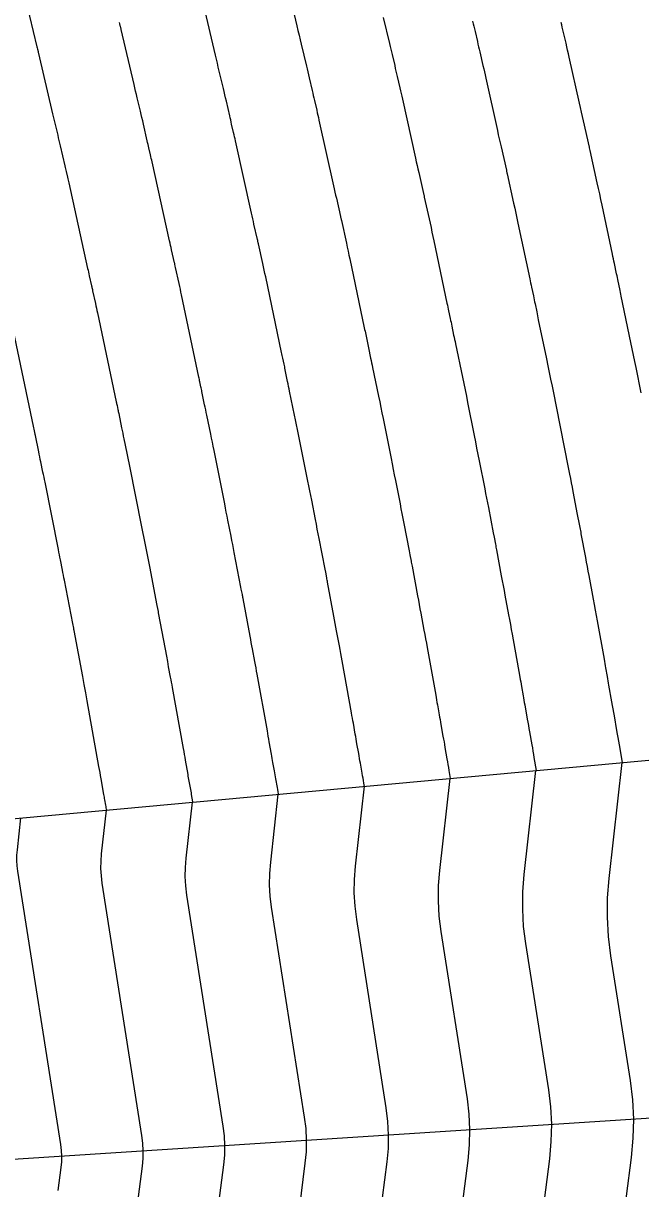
# Model space of a CAD drawing. Extents: x 1098669 to 1198896, y 698679 to 704410.
# Drawn here: x 1106806.01 to 1106827.49, y 699544.46 to 699585 of the extents above; entities that cross this region are included whole.
import ezdxf

# ---------------------------------------------------------------- set-up
doc = ezdxf.new("R2010")
doc.units = 0
doc.layers.add('R_Contours', color=7, linetype='Continuous')
doc.layers.add('R_Sub Surface', color=7, linetype='Continuous')

msp = doc.modelspace()

# ---------------------------------------------------------------- linework, layer by layer
at = {"layer": 'R_Contours'}
for points in [[(1106815.169, 699586.457), (1106815.529, 699584.912), (1106815.567, 699584.752), (1106815.605, 699584.591), (1106815.643, 699584.431), (1106815.681, 699584.271), (1106815.863, 699583.514), (1106815.888, 699583.412), (1106815.912, 699583.309), (1106815.936, 699583.207), (1106815.959, 699583.104), (1106816.061, 699582.659), (1106816.08, 699582.573), (1106816.1, 699582.488), (1106816.12, 699582.403), (1106816.14, 699582.318), (1106816.219, 699581.977), (1106816.239, 699581.892), (1106816.258, 699581.806), (1106816.278, 699581.721), (1106816.297, 699581.636), (1106816.802, 699579.351), (1106816.827, 699579.241), (1106816.851, 699579.132), (1106816.876, 699579.022), (1106816.901, 699578.913), (1106817.045, 699578.28), (1106817.05, 699578.256), (1106817.055, 699578.233), (1106817.068, 699578.174), (1106817.076, 699578.139), (1106817.251, 699577.348), (1106817.281, 699577.212), (1106817.31, 699577.076), (1106817.339, 699576.94), (1106817.368, 699576.804), (1106817.873, 699574.404), (1106817.885, 699574.346), (1106817.898, 699574.288), (1106817.91, 699574.23), (1106817.923, 699574.172), (1106817.973, 699573.94), (1106817.985, 699573.882), (1106817.997, 699573.824), (1106818.009, 699573.766), (1106818.021, 699573.708), (1106818.095, 699573.346), (1106818.111, 699573.267), (1106818.128, 699573.187), (1106818.144, 699573.107), (1106818.161, 699573.028), (1106818.37, 699572.027), (1106818.41, 699571.834), (1106818.449, 699571.64), (1106818.489, 699571.447), (1106818.527, 699571.253), (1106818.803, 699569.865), (1106818.841, 699569.672), (1106818.879, 699569.48), (1106818.917, 699569.288), (1106818.956, 699569.095), (1106819.116, 699568.287), (1106819.15, 699568.114), (1106819.183, 699567.942), (1106819.217, 699567.769), (1106819.25, 699567.596), (1106819.432, 699566.647), (1106819.458, 699566.515), (1106819.5, 699566.294), (1106819.508, 699566.25), (1106819.517, 699566.205), (1106819.525, 699566.161), (1106819.533, 699566.117), (1106819.727, 699565.08), (1106819.755, 699564.93), (1106819.783, 699564.78), (1106819.811, 699564.631), (1106819.839, 699564.481), (1106819.95, 699563.883), (1106819.978, 699563.733), (1106820.005, 699563.583), (1106820.032, 699563.434), (1106820.06, 699563.284), (1106820.356, 699561.633), (1106820.372, 699561.548), (1106820.387, 699561.462), (1106820.402, 699561.376), (1106820.417, 699561.29), (1106820.477, 699560.947), (1106820.492, 699560.861), (1106820.507, 699560.776), (1106820.523, 699560.69), (1106820.538, 699560.604), (1106820.611, 699560.196), (1106820.629, 699560.099), (1106820.646, 699560.002), (1106820.663, 699559.906), (1106820.68, 699559.809), (1106820.749, 699559.408), (1106820.767, 699559.309), (1106820.784, 699559.21), (1106820.8, 699559.111), (1106820.817, 699559.012), (1106820.865, 699558.73)], [(1106806.102, 699585.78), (1106806.486, 699584.183), (1106806.495, 699584.144), (1106806.505, 699584.105), (1106806.524, 699584.026), (1106806.529, 699584.006), (1106806.534, 699583.987), (1106806.539, 699583.967), (1106806.543, 699583.947), (1106807.033, 699581.847), (1106807.055, 699581.755), (1106807.077, 699581.663), (1106807.099, 699581.57), (1106807.121, 699581.478), (1106807.209, 699581.109), (1106807.231, 699581.017), (1106807.253, 699580.924), (1106807.275, 699580.832), (1106807.296, 699580.74), (1106807.456, 699580.04), (1106807.467, 699579.99), (1106807.478, 699579.941), (1106807.49, 699579.892), (1106807.501, 699579.843), (1106807.547, 699579.646), (1106807.558, 699579.596), (1106807.57, 699579.547), (1106807.581, 699579.498), (1106807.592, 699579.448), (1106808.249, 699576.476), (1106808.264, 699576.412), (1106808.278, 699576.348), (1106808.292, 699576.284), (1106808.307, 699576.22), (1106808.388, 699575.864), (1106808.394, 699575.837), (1106808.4, 699575.809), (1106808.416, 699575.739), (1106808.425, 699575.697), (1106808.524, 699575.248), (1106808.541, 699575.169), (1106808.559, 699575.089), (1106808.576, 699575.01), (1106808.593, 699574.93), (1106809.243, 699571.838), (1106809.25, 699571.803), (1106809.258, 699571.769), (1106809.265, 699571.735), (1106809.272, 699571.701), (1106809.302, 699571.564), (1106809.309, 699571.529), (1106809.317, 699571.495), (1106809.324, 699571.461), (1106809.331, 699571.426), (1106809.433, 699570.926), (1106809.452, 699570.831), (1106809.472, 699570.737), (1106809.491, 699570.642), (1106809.511, 699570.547), (1106809.615, 699570.049), (1106809.639, 699569.935), (1106809.662, 699569.82), (1106809.685, 699569.706), (1106809.708, 699569.591), (1106810.126, 699567.486), (1106810.149, 699567.371), (1106810.172, 699567.256), (1106810.194, 699567.142), (1106810.217, 699567.027), (1106810.308, 699566.567), (1106810.331, 699566.452), (1106810.353, 699566.337), (1106810.376, 699566.222), (1106810.398, 699566.107), (1106810.658, 699564.752), (1106810.678, 699564.646), (1106810.699, 699564.54), (1106810.709, 699564.487), (1106810.719, 699564.433), (1106810.99, 699562.979), (1106811.024, 699562.798), (1106811.057, 699562.618), (1106811.125, 699562.256), (1106811.141, 699562.166), (1106811.158, 699562.076), (1106811.174, 699561.985), (1106811.191, 699561.895), (1106811.573, 699559.769), (1106811.591, 699559.668), (1106811.609, 699559.567), (1106811.627, 699559.465), (1106811.645, 699559.364), (1106811.731, 699558.873), (1106811.741, 699558.814), (1106811.752, 699558.755), (1106811.762, 699558.696), (1106811.773, 699558.637), (1106811.815, 699558.401), (1106811.825, 699558.342), (1106811.836, 699558.283), (1106811.846, 699558.224), (1106811.857, 699558.166), (1106811.899, 699557.921), (1106811.902, 699557.905)], [(1106817.877, 699558.455), (1106817.858, 699558.568), (1106817.844, 699558.654), (1106817.829, 699558.74), (1106817.814, 699558.826), (1106817.799, 699558.912), (1106817.739, 699559.261), (1106817.724, 699559.345), (1106817.709, 699559.429), (1106817.694, 699559.513), (1106817.679, 699559.598), (1106817.619, 699559.934), (1106817.604, 699560.018), (1106817.589, 699560.102), (1106817.574, 699560.186), (1106817.559, 699560.27), (1106817.493, 699560.648), (1106817.477, 699560.739), (1106817.461, 699560.83), (1106817.445, 699560.921), (1106817.429, 699561.012), (1106817.103, 699562.821), (1106817.08, 699562.951), (1106817.056, 699563.081), (1106817.032, 699563.211), (1106817.008, 699563.341), (1106816.911, 699563.86), (1106816.887, 699563.99), (1106816.863, 699564.12), (1106816.839, 699564.249), (1106816.815, 699564.379), (1106816.595, 699565.556), (1106816.588, 699565.594), (1106816.581, 699565.633), (1106816.574, 699565.671), (1106816.566, 699565.709), (1106816.53, 699565.901), (1106816.508, 699566.015), (1106816.304, 699567.074), (1106816.272, 699567.24), (1106816.24, 699567.407), (1106816.207, 699567.573), (1106816.175, 699567.74), (1106816.043, 699568.406), (1106816.01, 699568.572), (1106815.977, 699568.739), (1106815.944, 699568.905), (1106815.911, 699569.072), (1106815.588, 699570.699), (1106815.554, 699570.866), (1106815.52, 699571.034), (1106815.486, 699571.201), (1106815.451, 699571.368), (1106815.277, 699572.201), (1106815.26, 699572.286), (1106815.242, 699572.37), (1106815.225, 699572.455), (1106815.208, 699572.54), (1106815.124, 699572.948), (1106815.114, 699572.998), (1106815.104, 699573.048), (1106815.093, 699573.098), (1106815.082, 699573.148), (1106815.039, 699573.348), (1106815.028, 699573.398), (1106815.018, 699573.448), (1106815.007, 699573.499), (1106814.996, 699573.549), (1106814.443, 699576.179), (1106814.418, 699576.297), (1106814.393, 699576.414), (1106814.368, 699576.531), (1106814.342, 699576.648), (1106814.192, 699577.325), (1106814.184, 699577.362), (1106814.17, 699577.425), (1106814.165, 699577.45), (1106814.159, 699577.475), (1106814.036, 699578.015), (1106814.015, 699578.109), (1106813.993, 699578.204), (1106813.972, 699578.298), (1106813.951, 699578.392), (1106813.395, 699580.907), (1106813.379, 699580.98), (1106813.362, 699581.053), (1106813.345, 699581.127), (1106813.328, 699581.2), (1106813.26, 699581.493), (1106813.243, 699581.566), (1106813.226, 699581.639), (1106813.209, 699581.712), (1106813.192, 699581.786), (1106813.076, 699582.296), (1106813.051, 699582.405), (1106813.026, 699582.514), (1106813, 699582.624), (1106812.974, 699582.733), (1106812.828, 699583.34), (1106812.795, 699583.477), (1106812.762, 699583.615), (1106812.73, 699583.753), (1106812.697, 699583.89), (1106812.294, 699585.62)], [(1106818.535, 699585.201), (1106818.753, 699584.296), (1106818.776, 699584.2), (1106818.798, 699584.104), (1106818.821, 699584.008), (1106818.843, 699583.913), (1106818.93, 699583.529), (1106818.952, 699583.433), (1106818.974, 699583.337), (1106818.996, 699583.241), (1106819.018, 699583.146), (1106819.11, 699582.754), (1106819.132, 699582.657), (1106819.155, 699582.56), (1106819.177, 699582.462), (1106819.198, 699582.365), (1106819.653, 699580.309), (1106819.681, 699580.184), (1106819.709, 699580.059), (1106819.737, 699579.935), (1106819.765, 699579.81), (1106819.931, 699579.085), (1106819.936, 699579.063), (1106819.94, 699579.041), (1106819.952, 699578.986), (1106819.96, 699578.953), (1106820.16, 699578.048), (1106820.194, 699577.893), (1106820.227, 699577.738), (1106820.261, 699577.583), (1106820.293, 699577.429), (1106820.75, 699575.26), (1106820.764, 699575.194), (1106820.778, 699575.128), (1106820.792, 699575.062), (1106820.806, 699574.996), (1106820.863, 699574.733), (1106820.877, 699574.667), (1106820.891, 699574.601), (1106820.905, 699574.535), (1106820.918, 699574.469), (1106820.982, 699574.153), (1106820.998, 699574.078), (1106821.013, 699574.004), (1106821.029, 699573.929), (1106821.044, 699573.855), (1106821.288, 699572.686), (1106821.334, 699572.467), (1106821.379, 699572.247), (1106821.423, 699572.027), (1106821.467, 699571.807), (1106821.695, 699570.657), (1106821.739, 699570.439), (1106821.782, 699570.221), (1106821.825, 699570.003), (1106821.868, 699569.785), (1106822.063, 699568.8), (1106822.095, 699568.638), (1106822.127, 699568.476), (1106822.158, 699568.314), (1106822.19, 699568.152), (1106822.357, 699567.279), (1106822.386, 699567.129), (1106822.434, 699566.879), (1106822.443, 699566.829), (1106822.453, 699566.778), (1106822.462, 699566.728), (1106822.472, 699566.678), (1106822.64, 699565.775), (1106822.671, 699565.608), (1106822.703, 699565.441), (1106822.734, 699565.274), (1106822.765, 699565.107), (1106822.892, 699564.425), (1106822.923, 699564.255), (1106822.954, 699564.086), (1106822.985, 699563.916), (1106823.016, 699563.747), (1106823.284, 699562.255), (1106823.299, 699562.174), (1106823.313, 699562.094), (1106823.327, 699562.013), (1106823.341, 699561.933), (1106823.398, 699561.61), (1106823.412, 699561.53), (1106823.426, 699561.449), (1106823.44, 699561.369), (1106823.455, 699561.288), (1106823.543, 699560.794), (1106823.563, 699560.684), (1106823.582, 699560.575), (1106823.602, 699560.466), (1106823.621, 699560.357), (1106823.699, 699559.904), (1106823.719, 699559.792), (1106823.738, 699559.68), (1106823.757, 699559.568), (1106823.776, 699559.456), (1106823.852, 699559.005)], [(1106814.89, 699558.18), (1106814.887, 699558.197), (1106814.874, 699558.27), (1106814.862, 699558.344), (1106814.849, 699558.417), (1106814.798, 699558.713), (1106814.785, 699558.785), (1106814.772, 699558.856), (1106814.76, 699558.928), (1106814.747, 699558.999), (1106814.696, 699559.285), (1106814.683, 699559.357), (1106814.67, 699559.428), (1106814.658, 699559.5), (1106814.645, 699559.571), (1106814.569, 699560.006), (1106814.552, 699560.102), (1106814.535, 699560.198), (1106814.518, 699560.295), (1106814.501, 699560.391), (1106814.147, 699562.358), (1106814.127, 699562.468), (1106814.107, 699562.578), (1106814.087, 699562.688), (1106814.066, 699562.799), (1106813.984, 699563.239), (1106813.964, 699563.349), (1106813.943, 699563.459), (1106813.923, 699563.569), (1106813.902, 699563.679), (1106813.657, 699564.995), (1106813.651, 699565.027), (1106813.645, 699565.06), (1106813.639, 699565.092), (1106813.632, 699565.124), (1106813.595, 699565.319), (1106813.583, 699565.384), (1106813.351, 699566.591), (1106813.324, 699566.731), (1106813.297, 699566.872), (1106813.269, 699567.013), (1106813.241, 699567.154), (1106813.13, 699567.716), (1106813.102, 699567.857), (1106813.074, 699567.998), (1106813.046, 699568.138), (1106813.018, 699568.279), (1106812.648, 699570.145), (1106812.62, 699570.286), (1106812.591, 699570.427), (1106812.562, 699570.568), (1106812.533, 699570.709), (1106812.394, 699571.374), (1106812.375, 699571.464), (1106812.357, 699571.553), (1106812.338, 699571.643), (1106812.32, 699571.733), (1106812.228, 699572.187), (1106812.219, 699572.229), (1106812.21, 699572.272), (1106812.201, 699572.314), (1106812.192, 699572.356), (1106812.156, 699572.524), (1106812.147, 699572.567), (1106812.138, 699572.609), (1106812.129, 699572.651), (1106812.12, 699572.693), (1106811.518, 699575.555), (1106811.497, 699575.653), (1106811.476, 699575.752), (1106811.455, 699575.85), (1106811.433, 699575.948), (1106811.308, 699576.511), (1106811.3, 699576.55), (1106811.285, 699576.617), (1106811.28, 699576.643), (1106811.274, 699576.67), (1106811.171, 699577.118), (1106811.153, 699577.197), (1106811.136, 699577.276), (1106811.118, 699577.355), (1106811.1, 699577.434), (1106810.493, 699580.178), (1106810.48, 699580.239), (1106810.466, 699580.3), (1106810.452, 699580.362), (1106810.438, 699580.423), (1106810.381, 699580.668), (1106810.366, 699580.729), (1106810.352, 699580.79), (1106810.338, 699580.851), (1106810.324, 699580.913), (1106810.193, 699581.489), (1106810.166, 699581.604), (1106810.139, 699581.719), (1106810.112, 699581.834), (1106810.085, 699581.949), (1106809.974, 699582.409), (1106809.947, 699582.524), (1106809.919, 699582.639), (1106809.892, 699582.754), (1106809.865, 699582.869), (1106809.418, 699584.784), (1106809.413, 699584.808), (1106809.407, 699584.833), (1106809.401, 699584.858), (1106809.395, 699584.882), (1106809.371, 699584.981), (1106809.359, 699585.03)], [(1106821.642, 699585.077), (1106821.664, 699584.988), (1106821.685, 699584.899), (1106821.705, 699584.81), (1106821.726, 699584.721), (1106821.807, 699584.364), (1106821.827, 699584.275), (1106821.848, 699584.186), (1106821.869, 699584.097), (1106821.889, 699584.008), (1106822.001, 699583.531), (1106822.026, 699583.422), (1106822.051, 699583.313), (1106822.076, 699583.203), (1106822.1, 699583.094), (1106822.504, 699581.267), (1106822.535, 699581.127), (1106822.567, 699580.987), (1106822.598, 699580.848), (1106822.63, 699580.708), (1106822.816, 699579.89), (1106822.823, 699579.859), (1106822.837, 699579.798), (1106822.843, 699579.767), (1106823.069, 699578.747), (1106823.107, 699578.574), (1106823.145, 699578.4), (1106823.182, 699578.227), (1106823.219, 699578.053), (1106823.626, 699576.115), (1106823.642, 699576.041), (1106823.658, 699575.967), (1106823.673, 699575.894), (1106823.689, 699575.82), (1106823.755, 699575.516), (1106823.77, 699575.447), (1106823.784, 699575.377), (1106823.799, 699575.308), (1106823.813, 699575.238), (1106823.87, 699574.96), (1106823.884, 699574.89), (1106823.898, 699574.821), (1106823.913, 699574.751), (1106823.927, 699574.682), (1106824.21, 699573.326), (1106824.259, 699573.09), (1106824.308, 699572.854), (1106824.356, 699572.618), (1106824.403, 699572.381), (1106824.591, 699571.435), (1106824.638, 699571.199), (1106824.684, 699570.962), (1106824.731, 699570.726), (1106824.778, 699570.49), (1106825.011, 699569.314), (1106825.041, 699569.163), (1106825.07, 699569.011), (1106825.1, 699568.86), (1106825.129, 699568.708), (1106825.282, 699567.911), (1106825.303, 699567.799), (1106825.325, 699567.687), (1106825.368, 699567.463), (1106825.378, 699567.407), (1106825.389, 699567.351), (1106825.4, 699567.295), (1106825.41, 699567.239), (1106825.564, 699566.414), (1106825.593, 699566.258), (1106825.622, 699566.102), (1106825.651, 699565.946), (1106825.68, 699565.789), (1106825.834, 699564.967), (1106825.869, 699564.777), (1106825.903, 699564.588), (1106825.938, 699564.399), (1106825.972, 699564.21), (1106826.212, 699562.876), (1106826.226, 699562.801), (1106826.239, 699562.726), (1106826.252, 699562.65), (1106826.265, 699562.575), (1106826.318, 699562.274), (1106826.331, 699562.198), (1106826.345, 699562.123), (1106826.358, 699562.048), (1106826.371, 699561.972), (1106826.476, 699561.392), (1106826.497, 699561.27), (1106826.519, 699561.148), (1106826.54, 699561.026), (1106826.562, 699560.904), (1106826.65, 699560.399), (1106826.671, 699560.274), (1106826.693, 699560.149), (1106826.714, 699560.025), (1106826.735, 699559.9), (1106826.839, 699559.28)], [(1106827.5, 699572.143), (1106827.325, 699573.022), (1106827.281, 699573.241), (1106827.237, 699573.461), (1106827.192, 699573.68), (1106827.147, 699573.899), (1106826.811, 699575.508), (1106826.797, 699575.573), (1106826.784, 699575.637), (1106826.771, 699575.702), (1106826.757, 699575.767), (1106826.705, 699576.025), (1106826.691, 699576.089), (1106826.678, 699576.154), (1106826.664, 699576.218), (1106826.651, 699576.283), (1106826.573, 699576.644), (1106826.555, 699576.725), (1106826.538, 699576.807), (1106826.52, 699576.889), (1106826.503, 699576.97), (1106826.144, 699578.678), (1106826.103, 699578.87), (1106826.062, 699579.063), (1106826.02, 699579.255), (1106825.978, 699579.447), (1106825.727, 699580.581), (1106825.719, 699580.619), (1106825.708, 699580.667), (1106825.702, 699580.695), (1106825.494, 699581.605), (1106825.459, 699581.76), (1106825.424, 699581.915), (1106825.39, 699582.07), (1106825.355, 699582.225), (1106825.002, 699583.823), (1106824.975, 699583.945), (1106824.947, 699584.066), (1106824.919, 699584.187), (1106824.891, 699584.308), (1106824.76, 699584.871), (1106824.741, 699584.953), (1106824.722, 699585.035)], [(1106808.913, 699557.63), (1106808.907, 699557.664), (1106808.899, 699557.71), (1106808.891, 699557.757), (1106808.883, 699557.803), (1106808.85, 699557.988), (1106808.841, 699558.035), (1106808.833, 699558.081), (1106808.825, 699558.127), (1106808.817, 699558.174), (1106808.721, 699558.721), (1106808.702, 699558.828), (1106808.684, 699558.935), (1106808.665, 699559.041), (1106808.645, 699559.148), (1106808.234, 699561.432), (1106808.222, 699561.503), (1106808.209, 699561.573), (1106808.196, 699561.644), (1106808.183, 699561.714), (1106808.13, 699561.997), (1106808.104, 699562.138), (1106808.078, 699562.279), (1106807.78, 699563.872), (1106807.773, 699563.914), (1106807.765, 699563.955), (1106807.733, 699564.12), (1106807.444, 699565.624), (1106807.427, 699565.714), (1106807.41, 699565.803), (1106807.393, 699565.892), (1106807.375, 699565.981), (1106807.304, 699566.337), (1106807.287, 699566.426), (1106807.269, 699566.515), (1106807.251, 699566.604), (1106807.234, 699566.693), (1106806.768, 699569.037), (1106806.751, 699569.125), (1106806.733, 699569.214), (1106806.715, 699569.302), (1106806.697, 699569.39), (1106806.623, 699569.743), (1106806.604, 699569.832), (1106806.586, 699569.92), (1106806.568, 699570.008), (1106806.55, 699570.097), (1106806.434, 699570.666), (1106806.428, 699570.692), (1106806.423, 699570.719), (1106806.417, 699570.745), (1106806.412, 699570.771), (1106806.389, 699570.877), (1106806.378, 699570.929), (1106806.367, 699570.982), (1106805.667, 699574.306)], [(1106826.833, 699559.282), (1106826.378, 699555.246), (1106826.325, 699554.574), (1106826.317, 699553.903), (1106826.354, 699553.233), (1106826.436, 699552.564), (1106827.119, 699548.22), (1106827.2, 699547.551), (1106827.233, 699546.882), (1106827.219, 699546.212), (1106827.156, 699545.542), (1106826.811, 699542.858)], [(1106824.012, 699543.078), (1106824.322, 699545.492), (1106824.378, 699546.095), (1106824.392, 699546.698), (1106824.362, 699547.3), (1106824.289, 699547.902), (1106823.49, 699552.985), (1106823.416, 699553.585), (1106823.383, 699554.185), (1106823.39, 699554.787), (1106823.438, 699555.389), (1106823.845, 699559.007)], [(1106817.871, 699558.457), (1106817.557, 699555.675), (1106817.52, 699555.212), (1106817.515, 699554.75), (1106817.54, 699554.288), (1106817.597, 699553.826), (1106818.628, 699547.265), (1106818.685, 699546.798), (1106818.708, 699546.33), (1106818.698, 699545.861), (1106818.655, 699545.393), (1106818.413, 699543.517)], [(1106821.213, 699543.297), (1106821.488, 699545.442), (1106821.538, 699545.978), (1106821.55, 699546.514), (1106821.523, 699547.049), (1106821.459, 699547.583), (1106820.544, 699553.406), (1106820.478, 699553.936), (1106820.449, 699554.467), (1106820.455, 699555), (1106820.497, 699555.532), (1106820.858, 699558.732)], [(1106815.614, 699543.736), (1106815.821, 699545.343), (1106815.858, 699545.744), (1106815.867, 699546.145), (1106815.847, 699546.546), (1106815.798, 699546.947), (1106814.651, 699554.247), (1106814.603, 699554.639), (1106814.581, 699555.032), (1106814.586, 699555.425), (1106814.617, 699555.818), (1106814.883, 699558.182)], [(1106810.016, 699544.175), (1106810.153, 699545.243), (1106810.178, 699545.51), (1106810.184, 699545.777), (1106810.17, 699546.044), (1106810.138, 699546.31), (1106808.758, 699555.089), (1106808.727, 699555.342), (1106808.713, 699555.596), (1106808.716, 699555.85), (1106808.736, 699556.104), (1106808.909, 699557.632)], [(1106812.815, 699543.955), (1106812.987, 699545.293), (1106813.018, 699545.627), (1106813.025, 699545.961), (1106813.009, 699546.295), (1106812.968, 699546.628), (1106811.705, 699554.668), (1106811.665, 699554.991), (1106811.647, 699555.314), (1106811.651, 699555.637), (1106811.677, 699555.961), (1106811.896, 699557.907)], [(1106805.921, 699557.356), (1106805.796, 699556.247), (1106805.781, 699556.063), (1106805.779, 699555.878), (1106805.789, 699555.694), (1106805.812, 699555.51), (1106807.308, 699545.991), (1106807.332, 699545.792), (1106807.342, 699545.593), (1106807.338, 699545.393), (1106807.319, 699545.194), (1106807.216, 699544.394)]]:
    msp.add_lwpolyline(points, dxfattribs=at)
at = {"layer": 'R_Sub Surface'}
for p, q in [((1106797.997, 699556.627), (1106871.147, 699563.364)), ((1106798.902, 699545.046), (1106870.202, 699549.655))]:
    msp.add_line(p, q, dxfattribs=at)

doc.saveas('drawing.dxf')
